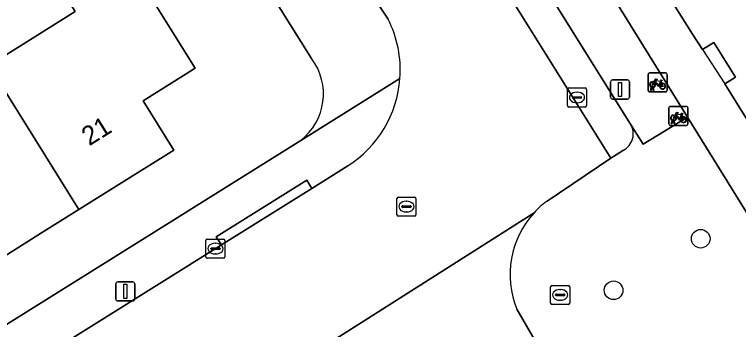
# Model space of a CAD drawing. Extents: x 157767 to 159172, y 387839 to 389425.
# Drawn here: x 158671.8 to 158709.83, y 388359.2 to 388375.74 of the extents above; entities that cross this region are included whole.
import ezdxf

# ---------------------------------------------------------------- set-up
doc = ezdxf.new("R2010")
doc.units = 0
for name, color, linetype in [('IMGEO_Boom', 7, 'Continuous'), ('IMGEO_Brandkraan', 7, 'Continuous'), ('IMGEO_Erf', 7, 'Continuous'), ('IMGEO_Fietsenrek', 7, 'Continuous'), ('IMGEO_Kolk', 7, 'Continuous'), ('IMGEO_Lichtmast', 7, 'Continuous'), ('IMGEO_Pand', 7, 'Continuous'), ('IMGEO_Pand_nummerreeks', 7, 'Continuous'), ('IMGEO_Pand_overbouw', 7, 'Continuous'), ('IMGEO_Parkeervlak_open', 7, 'Continuous'), ('IMGEO_Rijbaan_lokaal_open', 7, 'Continuous'), ('IMGEO_Rioolput', 7, 'Continuous'), ('IMGEO_Voetpad_open', 7, 'Continuous')]:
    doc.layers.add(name, color=color, linetype=linetype)

msp = doc.modelspace()

# ---------------------------------------------------------------- linework, layer by layer
at = {"layer": 'IMGEO_Boom'}
for centre in [(158707.843, 388363.966), (158703.266, 388361.259)]:
    msp.add_circle(centre, 0.489, dxfattribs=at)
at = {"layer": 'IMGEO_Brandkraan'}
for p, q in [((158699.962, 388360.59), (158699.962, 388361.442)), ((158700.037, 388361.516), (158700.889, 388361.516)), ((158700.963, 388361.442), (158700.963, 388360.59)), ((158700.221, 388361.01), (158700.221, 388361.022)), ((158700.264, 388361.059), (158700.662, 388361.059)), ((158700.45, 388361.296), (158700.475, 388361.296)), ((158700.705, 388361.022), (158700.705, 388361.01)), ((158700.659, 388360.973), (158700.261, 388360.973)), ((158700.473, 388360.736), (158700.448, 388360.736)), ((158700.889, 388360.516), (158700.037, 388360.516))]:
    msp.add_line(p, q, dxfattribs=at)
for points in [[(158699.962, 388360.59), (158699.962, 388361.442)], [(158700.037, 388361.516), (158700.889, 388361.516)], [(158700.963, 388361.442), (158700.963, 388360.59)], [(158700.889, 388360.516), (158700.037, 388360.516)]]:
    msp.add_lwpolyline(points, dxfattribs=at)
for centre, radius, start, end in [((158700.039, 388361.44), 0.0765, 91.552, 178.448), ((158700.039, 388361.44), 0.0765, 91.552, 178.448), ((158700.887, 388361.44), 0.0765, 1.552, 88.448), ((158700.887, 388361.44), 0.0765, 1.552, 88.448), ((158700.261, 388361.019), 0.0403, 85.8775, 175.7526), ((158700.258, 388361.009), 0.0366, 178.938, 274.7102), ((158700.662, 388361.016), 0.043, 264.8664, 352.4533), ((158700.666, 388361.021), 0.0386, 1.7309, 96.639), ((158700.039, 388360.592), 0.0765, 181.552, 268.448), ((158700.039, 388360.592), 0.0765, 181.552, 268.448), ((158700.887, 388360.592), 0.0765, 271.552, 358.448), ((158700.887, 388360.592), 0.0765, 271.552, 358.448)]:
    msp.add_arc(centre, radius, start, end, dxfattribs=at)
for centre, major_axis, ratio, start_param, end_param in [((158700.449, 388361.016), (-0.387, 0.002), 0.722429, 4.712389, 7.853982), ((158700.474, 388361.016), (-0.39, 0.002), 0.717154, 1.570796, 4.712389)]:
    msp.add_ellipse(centre, major_axis=major_axis, ratio=ratio, start_param=start_param, end_param=end_param, dxfattribs=at)
at = {"layer": 'IMGEO_Erf'}
for points in [[(158687.408, 388373.426), (158678.964, 388386.875), (158667.203, 388405.609)], [(158686.142, 388404.26), (158692.24, 388394.415), (158707.15, 388370.342), (158711.764, 388362.893)], [(158670.45, 388373.059), (158674.99, 388375.9), (158673.391, 388378.436), (158676.621, 388380.407), (158681.293, 388372.927), (158678.569, 388371.197), (158680.165, 388368.61), (158677.152, 388366.727), (158675.183, 388365.496), (158673.221, 388364.271), (158670.188, 388362.375)], [(158711.337, 388368.53), (158709.651, 388371.226), (158709.111, 388372.09), (158709.672, 388372.441), (158708.53, 388374.267), (158707.929, 388373.891), (158707.417, 388374.71), (158705.723, 388377.419)], [(158581.666, 388351.761), (158603.405, 388317.002), (158686.836, 388369.127)]]:
    msp.add_lwpolyline(points, dxfattribs=at)
msp.add_arc((158684.94, 388371.567), 3.09, 307.8456, 36.9965, dxfattribs=at)
at = {"layer": 'IMGEO_Fietsenrek'}
for p, q in [((158705.076, 388371.744), (158705.076, 388372.585)), ((158705.076, 388372.585), (158705.076, 388371.744)), ((158705.151, 388372.669), (158705.992, 388372.669)), ((158705.992, 388372.669), (158705.151, 388372.669)), ((158706.076, 388372.594), (158706.076, 388371.753)), ((158706.076, 388371.753), (158706.076, 388372.594)), ((158705.763, 388372.218), (158705.799, 388372.123)), ((158706.001, 388371.669), (158705.16, 388371.669)), ((158705.16, 388371.669), (158706.001, 388371.669)), ((158705.203, 388371.753), (158705.242, 388371.913)), ((158705.237, 388371.753), (158705.203, 388371.753)), ((158705.272, 388371.901), (158705.237, 388371.753)), ((158705.314, 388371.925), (158705.313, 388371.929)), ((158705.355, 388371.753), (158705.321, 388371.895)), ((158705.345, 388371.936), (158705.346, 388371.929)), ((158705.353, 388371.899), (158705.388, 388371.753)), ((158705.388, 388371.753), (158705.355, 388371.753)), ((158706.247, 388370.914), (158707.088, 388370.914)), ((158707.088, 388370.914), (158706.247, 388370.914)), ((158706.172, 388369.989), (158706.172, 388370.83)), ((158706.172, 388370.83), (158706.172, 388369.989)), ((158707.172, 388370.839), (158707.172, 388369.998)), ((158707.172, 388369.998), (158707.172, 388370.839)), ((158706.299, 388369.998), (158706.338, 388370.158)), ((158706.368, 388370.146), (158706.333, 388369.998)), ((158706.41, 388370.17), (158706.409, 388370.174)), ((158706.451, 388369.998), (158706.417, 388370.14)), ((158706.441, 388370.181), (158706.442, 388370.174)), ((158706.449, 388370.144), (158706.484, 388369.998)), ((158706.859, 388370.463), (158706.895, 388370.368)), ((158707.097, 388369.914), (158706.256, 388369.914)), ((158706.256, 388369.914), (158707.097, 388369.914)), ((158706.333, 388369.998), (158706.299, 388369.998)), ((158706.484, 388369.998), (158706.451, 388369.998))]:
    msp.add_line(p, q, dxfattribs=at)
for points in [[(158705.41, 388372.143), (158705.358, 388372.053), (158705.318, 388372.028), (158705.319, 388372.075), (158705.374, 388372.169)], [(158705.389, 388372.195), (158705.484, 388372.359), (158705.57, 388372.345), (158705.572, 388372.336), (158705.516, 388372.325), (158705.489, 388372.28), (158705.745, 388372.239)], [(158705.685, 388371.951), (158705.635, 388371.951), (158705.444, 388372.202), (158705.425, 388372.17)], [(158705.732, 388372.214), (158705.475, 388372.255), (158705.458, 388372.226), (158705.625, 388372.006), (158705.732, 388372.214)], [(158705.78, 388372.116), (158705.75, 388372.193), (158705.641, 388371.975), (158705.684, 388371.975)], [(158705.714, 388371.975), (158705.834, 388371.974), (158705.79, 388372.088)], [(158705.81, 388372.095), (158705.865, 388371.95), (158705.715, 388371.95)], [(158705.745, 388372.239), (158705.77, 388372.288), (158705.764, 388372.292), (158705.741, 388372.296), (158705.729, 388372.303), (158705.728, 388372.306), (158705.73, 388372.311), (158705.825, 388372.296), (158705.827, 388372.286), (158705.817, 388372.273), (158705.805, 388372.267), (158705.791, 388372.273), (158705.763, 388372.218)], [(158706.485, 388370.44), (158706.58, 388370.604), (158706.666, 388370.59), (158706.668, 388370.581), (158706.612, 388370.57), (158706.585, 388370.525), (158706.841, 388370.484)], [(158706.828, 388370.459), (158706.571, 388370.5), (158706.554, 388370.471), (158706.721, 388370.251), (158706.828, 388370.459)], [(158706.841, 388370.484), (158706.866, 388370.533), (158706.86, 388370.537), (158706.837, 388370.541), (158706.825, 388370.548), (158706.824, 388370.551), (158706.826, 388370.556), (158706.921, 388370.541), (158706.923, 388370.531), (158706.913, 388370.518), (158706.901, 388370.512), (158706.887, 388370.518), (158706.859, 388370.463)], [(158706.506, 388370.388), (158706.454, 388370.298), (158706.414, 388370.273), (158706.415, 388370.32), (158706.47, 388370.414)], [(158706.781, 388370.196), (158706.731, 388370.196), (158706.54, 388370.447), (158706.521, 388370.415)], [(158706.876, 388370.361), (158706.846, 388370.438), (158706.737, 388370.22), (158706.78, 388370.22)], [(158706.81, 388370.22), (158706.93, 388370.219), (158706.886, 388370.333)], [(158706.906, 388370.34), (158706.961, 388370.195), (158706.811, 388370.195)]]:
    msp.add_lwpolyline(points, dxfattribs=at)
for centre, radius, start, end in [((158705.154, 388372.591), 0.0779, 92.4484, 184.2845), ((158705.154, 388372.591), 0.0779, 92.4484, 184.2845), ((158705.998, 388372.591), 0.0779, 2.4484, 94.2845), ((158705.998, 388372.591), 0.0779, 2.4484, 94.2845), ((158705.316, 388372.054), 0.159, 62.6766, 242.1369), ((158705.316, 388372.054), 0.129, 63.3192, 238.903), ((158705.316, 388372.054), 0.129, 283.6043, 43.4302), ((158705.316, 388372.054), 0.159, 283.5766, 46.6042), ((158705.843, 388371.97), 0.159, 113.3408, 178.3217), ((158705.843, 388371.97), 0.159, 187.0065, 105.7708), ((158705.843, 388371.97), 0.129, 113.923, 177.9556), ((158705.843, 388371.97), 0.129, 188.6715, 104.5883), ((158705.154, 388371.747), 0.0779, 182.4484, 274.2845), ((158705.154, 388371.747), 0.0779, 182.4484, 274.2845), ((158705.296, 388371.925), 0.0499, 12.8025, 158.6934), ((158705.316, 388372.054), 0.159, 253.9967, 271.7867), ((158705.296, 388371.925), 0.0174, 12.8025, 163.4502), ((158705.316, 388372.054), 0.129, 253.415, 269.0204), ((158705.998, 388371.747), 0.0779, 272.4484, 4.2845), ((158705.998, 388371.747), 0.0779, 272.4484, 4.2845), ((158706.25, 388370.836), 0.0779, 92.4484, 184.2845), ((158706.25, 388370.836), 0.0779, 92.4484, 184.2845), ((158707.094, 388370.836), 0.0779, 2.4484, 94.2845), ((158707.094, 388370.836), 0.0779, 2.4484, 94.2845), ((158706.412, 388370.299), 0.159, 62.6766, 242.1369), ((158706.412, 388370.299), 0.129, 63.3192, 238.903), ((158706.392, 388370.17), 0.0499, 12.8025, 158.6934), ((158706.412, 388370.299), 0.159, 253.9967, 271.7867), ((158706.392, 388370.17), 0.0174, 12.8025, 163.4502), ((158706.412, 388370.299), 0.129, 253.415, 269.0204), ((158706.412, 388370.299), 0.129, 283.6043, 43.4302), ((158706.412, 388370.299), 0.159, 283.5766, 46.6042), ((158706.939, 388370.215), 0.159, 113.3408, 178.3217), ((158706.939, 388370.215), 0.159, 187.0065, 105.7708), ((158706.939, 388370.215), 0.129, 113.923, 177.9556), ((158706.939, 388370.215), 0.129, 188.6715, 104.5883), ((158706.25, 388369.992), 0.0779, 182.4484, 274.2845), ((158706.25, 388369.992), 0.0779, 182.4484, 274.2845), ((158707.094, 388369.992), 0.0779, 272.4484, 4.2845), ((158707.094, 388369.992), 0.0779, 272.4484, 4.2845)]:
    msp.add_arc(centre, radius, start, end, dxfattribs=at)
at = {"layer": 'IMGEO_Kolk'}
for p, q in [((158681.855, 388363.019), (158681.855, 388363.871)), ((158681.93, 388363.945), (158682.782, 388363.945)), ((158682.343, 388363.725), (158682.368, 388363.725)), ((158682.856, 388363.871), (158682.856, 388363.019)), ((158682.114, 388363.439), (158682.114, 388363.451)), ((158682.552, 388363.402), (158682.154, 388363.402)), ((158682.157, 388363.488), (158682.555, 388363.488)), ((158682.598, 388363.451), (158682.598, 388363.439)), ((158682.782, 388362.945), (158681.93, 388362.945)), ((158682.366, 388363.165), (158682.341, 388363.165))]:
    msp.add_line(p, q, dxfattribs=at)
for points in [[(158681.855, 388363.019), (158681.855, 388363.871)], [(158681.93, 388363.945), (158682.782, 388363.945)], [(158682.856, 388363.871), (158682.856, 388363.019)], [(158682.782, 388362.945), (158681.93, 388362.945)]]:
    msp.add_lwpolyline(points, dxfattribs=at)
for centre, radius, start, end in [((158681.932, 388363.869), 0.0765, 91.552, 178.448), ((158681.932, 388363.869), 0.0765, 91.552, 178.448), ((158682.78, 388363.869), 0.0765, 1.552, 88.448), ((158682.78, 388363.869), 0.0765, 1.552, 88.448), ((158682.154, 388363.448), 0.0403, 85.8775, 175.7526), ((158682.151, 388363.438), 0.0366, 178.938, 274.7102), ((158682.555, 388363.445), 0.043, 264.8664, 352.4533), ((158682.559, 388363.45), 0.0386, 1.7309, 96.639), ((158681.932, 388363.021), 0.0765, 181.552, 268.448), ((158681.932, 388363.021), 0.0765, 181.552, 268.448), ((158682.78, 388363.021), 0.0765, 271.552, 358.448), ((158682.78, 388363.021), 0.0765, 271.552, 358.448)]:
    msp.add_arc(centre, radius, start, end, dxfattribs=at)
for centre, major_axis, ratio, start_param, end_param in [((158682.342, 388363.445), (-0.387, 0.002), 0.722429, 4.712389, 7.853982), ((158682.367, 388363.445), (-0.39, 0.002), 0.717154, 1.570796, 4.712389)]:
    msp.add_ellipse(centre, major_axis=major_axis, ratio=ratio, start_param=start_param, end_param=end_param, dxfattribs=at)
at = {"layer": 'IMGEO_Lichtmast'}
for p, q in [((158703.11, 388371.4), (158703.11, 388372.2)), ((158703.11, 388372.2), (158703.11, 388371.4)), ((158703.21, 388372.3), (158704, 388372.3)), ((158704, 388372.3), (158703.21, 388372.3)), ((158704.1, 388372.2), (158704.1, 388371.4)), ((158704.1, 388371.4), (158704.1, 388372.2)), ((158704, 388371.3), (158703.21, 388371.3)), ((158703.21, 388371.3), (158704, 388371.3)), ((158677.126, 388360.802), (158677.126, 388361.602)), ((158677.126, 388361.602), (158677.126, 388360.802)), ((158677.226, 388361.702), (158678.016, 388361.702)), ((158678.016, 388361.702), (158677.226, 388361.702)), ((158678.116, 388361.602), (158678.116, 388360.802)), ((158678.116, 388360.802), (158678.116, 388361.602)), ((158678.016, 388360.702), (158677.226, 388360.702)), ((158677.226, 388360.702), (158678.016, 388360.702))]:
    msp.add_line(p, q, dxfattribs=at)
for points in [[(158703.53, 388372.175), (158703.68, 388372.175), (158703.68, 388371.425), (158703.53, 388371.425), (158703.53, 388372.175)], [(158677.546, 388361.577), (158677.696, 388361.577), (158677.696, 388360.827), (158677.546, 388360.827), (158677.546, 388361.577)]]:
    msp.add_lwpolyline(points, dxfattribs=at)
for centre, start, end in [((158703.21, 388372.2), 90, 180), ((158703.21, 388372.2), 90, 180), ((158704, 388372.2), 0, 90), ((158704, 388372.2), 360, 90), ((158703.21, 388371.4), 180, 270), ((158703.21, 388371.4), 180, 270), ((158704, 388371.4), 270, 0), ((158704, 388371.4), 270, 0), ((158677.226, 388361.602), 90, 180), ((158677.226, 388361.602), 90, 180), ((158678.016, 388361.602), 0, 90), ((158678.016, 388361.602), 360, 90), ((158677.226, 388360.802), 180, 270), ((158677.226, 388360.802), 180, 270), ((158678.016, 388360.802), 270, 0), ((158678.016, 388360.802), 270, 0)]:
    msp.add_arc(centre, 0.1, start, end, dxfattribs=at)
at = {"layer": 'IMGEO_Pand'}
for points in [[(158714.306, 388385.086), (158704.681, 388379.084), (158705.723, 388377.419), (158707.417, 388374.71), (158707.929, 388373.891), (158708.53, 388374.267), (158709.672, 388372.441), (158709.111, 388372.09), (158709.651, 388371.226), (158711.337, 388368.53), (158712.433, 388366.778), (158716.644, 388369.411), (158717.621, 388367.849), (158727.6, 388374.089), (158726.7, 388375.528), (158726.596, 388375.694), (158721.92, 388372.77), (158720.348, 388375.284), (158719.02, 388374.454), (158716.368, 388378.694), (158714.489, 388381.714), (158715.871, 388382.576)], [(158675.183, 388365.496), (158677.152, 388366.727), (158680.165, 388368.61), (158678.569, 388371.197), (158681.293, 388372.927), (158676.621, 388380.407), (158673.391, 388378.436), (158674.99, 388375.9), (158670.45, 388373.059)], [(158661.23, 388370.823), (158665.918, 388363.33), (158668.513, 388364.955), (158670.188, 388362.375), (158673.221, 388364.271), (158675.183, 388365.496), (158670.45, 388373.059), (158665.871, 388370.193), (158664.282, 388372.733)]]:
    msp.add_lwpolyline(points, close=True, dxfattribs=at)
at = {"layer": 'IMGEO_Pand_overbouw'}
msp.add_lwpolyline([(158708.53, 388374.267), (158707.929, 388373.891), (158709.111, 388372.09), (158709.672, 388372.441)], close=True, dxfattribs=at)
at = {"layer": 'IMGEO_Parkeervlak_open'}
for points in [[(158683.261, 388399.993), (158703.121, 388368.196), (158703.785, 388368.615)], [(158704.157, 388369.981), (158689.771, 388393.013), (158686.473, 388398.294)]]:
    msp.add_lwpolyline(points, dxfattribs=at)
msp.add_arc((158703.331, 388369.472), 0.97, 297.8901, 31.6423, dxfattribs=at)
at = {"layer": 'IMGEO_Rijbaan_lokaal_open'}
for points in [[(158705.637, 388427.711), (158703.929, 388426.641), (158679.088, 388410.392), (158678.919, 388410.281), (158678.571, 388410.057), (158672.781, 388406.328), (158672.258, 388405.991), (158673.359, 388404.269), (158673.466, 388404.084), (158690.55, 388376.842), (158690.627, 388376.721), (158691.424, 388375.493)], [(158699.771, 388365.943), (158703.121, 388368.196), (158683.261, 388399.993)], [(158689.306, 388367.788), (158687.415, 388366.609), (158682.67, 388363.64), (158672.713, 388357.418), (158668.22, 388354.61), (158657.467, 388347.889), (158652.945, 388345.063), (158644.783, 388339.961), (158648.536, 388333.956), (158658.36, 388340.085), (158660.045, 388341.136), (158685.867, 388357.245), (158686.32, 388357.528)], [(158687.955, 388358.262), (158699.092, 388365.331)], [(158699.092, 388365.331), (158687.955, 388358.262)], [(158695.263, 388356.383), (158698.945, 388350.263), (158704.873, 388340.728), (158708.813, 388343.18), (158703.783, 388351.351), (158702.9, 388352.747), (158699.712, 388357.758), (158699.005, 388358.846), (158698.189, 388360.267)]]:
    msp.add_lwpolyline(points, dxfattribs=at)
for centre, radius, start, end in [((158686.11, 388372.809), 5.953, 355.8954, 26.7954), ((158686.107, 388372.812), 5.956, 302.4823, 355.8656), ((158702.663, 388362.052), 4.848, 126.6195, 137.4388), ((158702.625, 388362.089), 4.795, 137.4536, 202.3253)]:
    msp.add_arc(centre, radius, start, end, dxfattribs=at)
at = {"layer": 'IMGEO_Rioolput'}
for p, q in [((158700.847, 388370.954), (158700.847, 388371.806)), ((158700.922, 388371.88), (158701.774, 388371.88)), ((158701.335, 388371.66), (158701.36, 388371.66)), ((158701.848, 388371.806), (158701.848, 388370.954)), ((158701.106, 388371.374), (158701.106, 388371.386)), ((158701.544, 388371.337), (158701.146, 388371.337)), ((158701.149, 388371.423), (158701.547, 388371.423)), ((158701.59, 388371.386), (158701.59, 388371.374)), ((158701.774, 388370.88), (158700.922, 388370.88)), ((158701.358, 388371.1), (158701.333, 388371.1)), ((158691.889, 388365.225), (158691.889, 388366.077)), ((158691.964, 388366.151), (158692.816, 388366.151)), ((158692.377, 388365.931), (158692.402, 388365.931)), ((158692.89, 388366.077), (158692.89, 388365.225)), ((158692.148, 388365.645), (158692.148, 388365.657)), ((158692.586, 388365.608), (158692.188, 388365.608)), ((158692.191, 388365.694), (158692.589, 388365.694)), ((158692.632, 388365.657), (158692.632, 388365.645)), ((158692.4, 388365.371), (158692.375, 388365.371)), ((158692.816, 388365.151), (158691.964, 388365.151))]:
    msp.add_line(p, q, dxfattribs=at)
for points in [[(158700.847, 388370.954), (158700.847, 388371.806)], [(158700.922, 388371.88), (158701.774, 388371.88)], [(158701.848, 388371.806), (158701.848, 388370.954)], [(158701.774, 388370.88), (158700.922, 388370.88)], [(158691.889, 388365.225), (158691.889, 388366.077)], [(158691.964, 388366.151), (158692.816, 388366.151)], [(158692.89, 388366.077), (158692.89, 388365.225)], [(158692.816, 388365.151), (158691.964, 388365.151)]]:
    msp.add_lwpolyline(points, dxfattribs=at)
for centre, radius, start, end in [((158700.924, 388371.804), 0.0765, 91.552, 178.448), ((158700.924, 388371.804), 0.0765, 91.552, 178.448), ((158701.772, 388371.804), 0.0765, 1.552, 88.448), ((158701.772, 388371.804), 0.0765, 1.552, 88.448), ((158701.146, 388371.383), 0.0403, 85.8775, 175.7526), ((158701.143, 388371.373), 0.0366, 178.938, 274.7102), ((158701.547, 388371.38), 0.043, 264.8664, 352.4533), ((158701.551, 388371.385), 0.0386, 1.7309, 96.639), ((158700.924, 388370.956), 0.0765, 181.552, 268.448), ((158700.924, 388370.956), 0.0765, 181.552, 268.448), ((158701.772, 388370.956), 0.0765, 271.552, 358.448), ((158701.772, 388370.956), 0.0765, 271.552, 358.448), ((158691.966, 388366.075), 0.0765, 91.552, 178.448), ((158691.966, 388366.075), 0.0765, 91.552, 178.448), ((158692.814, 388366.075), 0.0765, 1.552, 88.448), ((158692.814, 388366.075), 0.0765, 1.552, 88.448), ((158692.188, 388365.654), 0.0403, 85.8775, 175.7526), ((158692.185, 388365.644), 0.0366, 178.938, 274.7102), ((158692.589, 388365.651), 0.043, 264.8664, 352.4533), ((158692.593, 388365.656), 0.0386, 1.7309, 96.639), ((158691.966, 388365.227), 0.0765, 181.552, 268.448), ((158691.966, 388365.227), 0.0765, 181.552, 268.448), ((158692.814, 388365.227), 0.0765, 271.552, 358.448), ((158692.814, 388365.227), 0.0765, 271.552, 358.448)]:
    msp.add_arc(centre, radius, start, end, dxfattribs=at)
for centre, major_axis, ratio, start_param, end_param in [((158701.334, 388371.38), (-0.387, 0.002), 0.722429, 4.712389, 7.853982), ((158701.359, 388371.38), (-0.39, 0.002), 0.717154, 1.570796, 4.712389), ((158692.376, 388365.651), (-0.387, 0.002), 0.722429, 4.712389, 7.853982), ((158692.401, 388365.651), (-0.39, 0.002), 0.717154, 1.570796, 4.712389)]:
    msp.add_ellipse(centre, major_axis=major_axis, ratio=ratio, start_param=start_param, end_param=end_param, dxfattribs=at)
at = {"layer": 'IMGEO_Voetpad_open'}
for points in [[(158667.203, 388405.609), (158678.964, 388386.875), (158687.408, 388373.426)], [(158686.473, 388398.294), (158689.771, 388393.013), (158704.157, 388369.981), (158704.815, 388368.928), (158707.15, 388370.342), (158692.24, 388394.415), (158686.142, 388404.26)], [(158691.424, 388375.493), (158690.627, 388376.721), (158690.55, 388376.842)], [(158692.048, 388372.383), (158686.836, 388369.127), (158603.405, 388317.002), (158601.325, 388315.771), (158596.962, 388312.998), (158596.02, 388314.508), (158593.97, 388313.222), (158568.709, 388297.399)], [(158686.836, 388369.127), (158692.048, 388372.383)], [(158698.189, 388360.267), (158699.005, 388358.846), (158699.712, 388357.758), (158700.122, 388358.042), (158703.27, 388353.091), (158705.56, 388354.514), (158705.669, 388354.34), (158713.27, 388359.011), (158714.028, 388359.483), (158716.138, 388360.799), (158719.106, 388362.653), (158723.837, 388365.609), (158723.735, 388365.771), (158730.753, 388370.191)], [(158711.764, 388362.893), (158707.15, 388370.342), (158704.815, 388368.928), (158704.157, 388369.981)], [(158703.785, 388368.615), (158703.121, 388368.196), (158699.771, 388365.943)], [(158641.918, 388338.813), (158642.207, 388338.352), (158642.417, 388338.483), (158644.783, 388339.961), (158652.945, 388345.063), (158652.664, 388345.515), (158657.186, 388348.341), (158657.467, 388347.889), (158668.22, 388354.61), (158667.944, 388355.053), (158672.44, 388357.857), (158672.713, 388357.418), (158682.67, 388363.64), (158682.402, 388364.07), (158687.151, 388367.033), (158687.415, 388366.609), (158689.306, 388367.788)]]:
    msp.add_lwpolyline(points, dxfattribs=at)
msp.add_lwpolyline([(158687.415, 388366.609), (158687.151, 388367.033), (158682.402, 388364.07), (158682.67, 388363.64)], close=True, dxfattribs=at)
for centre, radius, start, end in [((158686.11, 388372.809), 5.953, 355.8954, 26.7954), ((158684.94, 388371.567), 3.09, 307.8456, 36.9965), ((158686.107, 388372.812), 5.956, 302.4823, 355.8656), ((158703.331, 388369.472), 0.97, 297.8901, 31.6423), ((158702.663, 388362.052), 4.848, 126.6195, 137.4388), ((158702.625, 388362.089), 4.795, 137.4536, 202.3253)]:
    msp.add_arc(centre, radius, start, end, dxfattribs=at)

# ---------------------------------------------------------------- texts
at = {"layer": 'IMGEO_Pand_nummerreeks'}
msp.add_text('21', height=1, rotation=32.0028, dxfattribs=at).set_placement((158675.731, 388368.811))

doc.saveas('drawing.dxf')
